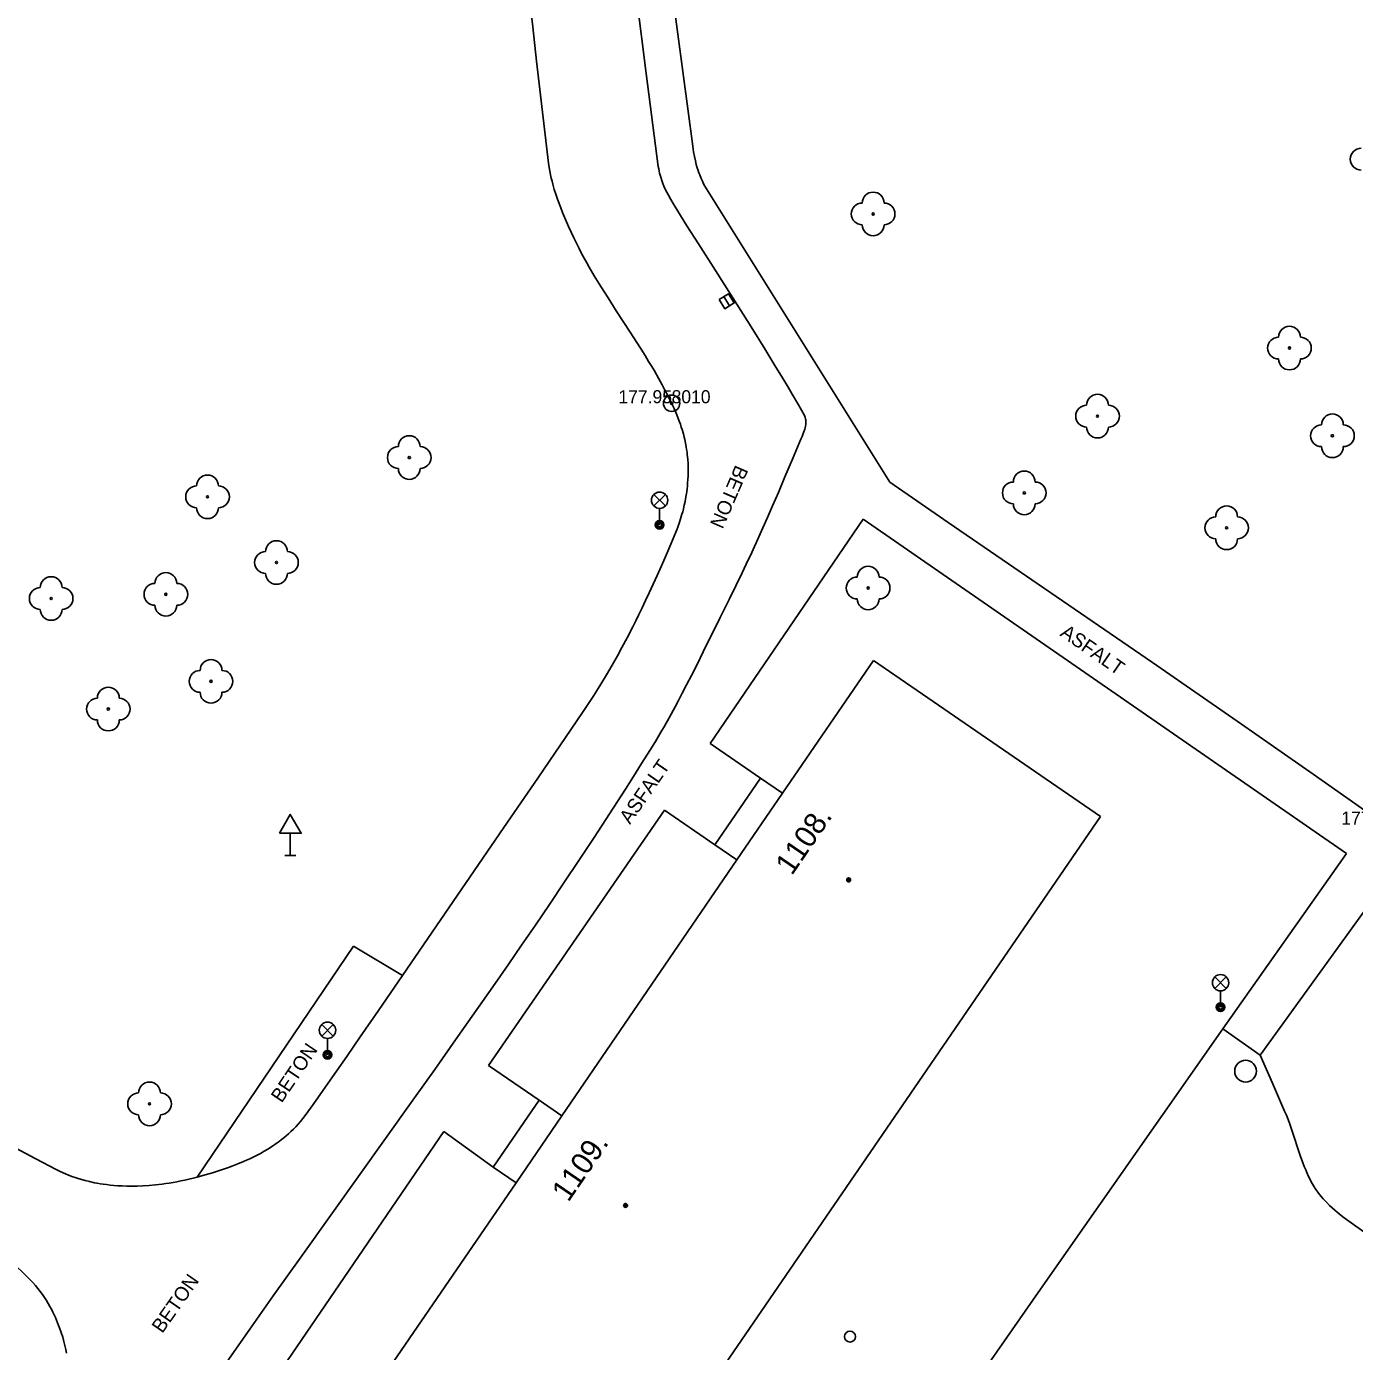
# Model space of a CAD drawing. Extents: x -539515 to -538098, y -1182060 to -1180157.
# Drawn here: x -538886.7 to -538825.8, y -1181224.5 to -1181163.7 of the extents above; entities that cross this region are included whole.
import ezdxf

# ---------------------------------------------------------------- set-up
doc = ezdxf.new("R2010")
doc.units = 0
for name, color, linetype in [('Vrstva 10', 7, 'Continuous'), ('Vrstva 11', 7, 'Continuous'), ('Vrstva 21', 7, 'Continuous'), ('Vrstva 22', 7, 'Continuous'), ('Vrstva 23', 7, 'Continuous'), ('Vrstva 27', 7, 'Continuous'), ('Vrstva 31', 7, 'Continuous'), ('Vrstva 33', 7, 'Continuous'), ('Vrstva 34', 7, 'Continuous'), ('Vrstva 39', 7, 'Continuous'), ('Vrstva 40', 7, 'Continuous'), ('Vrstva 47', 7, 'Continuous'), ('Vrstva 5', 7, 'Continuous')]:
    doc.layers.add(name, color=color, linetype=linetype)

msp = doc.modelspace()

# ---------------------------------------------------------------- linework, layer by layer
at = {"layer": 'Vrstva 10'}
for p, q in [((-538858.795, -1181161.59), (-538858.242, -1181165.855)), ((-538859.124, -1181191.735), (-538859.358, -1181192.173)), ((-538831.8, -1181209.66), (-538840.16, -1181221.6)), ((-538868.946, -1181212.929), (-538872.711, -1181218.197)), ((-538840.16, -1181221.6), (-538848.52, -1181233.54))]:
    msp.add_line(p, q, dxfattribs=at)
for points in [[(-538863.682, -1181161.642), (-538863.451, -1181163.727), (-538863.273, -1181165.29), (-538863, -1181167.635), (-538862.72, -1181169.98), (-538862.694, -1181170.168), (-538862.665, -1181170.342), (-538862.633, -1181170.505), (-538862.6, -1181170.657), (-538862.565, -1181170.799), (-538862.53, -1181170.932), (-538862.459, -1181171.179), (-538862.391, -1181171.394)], [(-538858.242, -1181165.855), (-538857.69, -1181170.12), (-538857.673, -1181170.233), (-538857.653, -1181170.338), (-538857.631, -1181170.436), (-538857.607, -1181170.528), (-538857.582, -1181170.613), (-538857.53, -1181170.771), (-538857.479, -1181170.908), (-538857.43, -1181171.026), (-538857.384, -1181171.129), (-538857.299, -1181171.307), (-538857.231, -1181171.438), (-538857.123, -1181171.631), (-538857.01, -1181171.82), (-538856.673, -1181172.365), (-538856.376, -1181172.839), (-538855.852, -1181173.665), (-538855.064, -1181174.9)], [(-538862.391, -1181171.394), (-538862.328, -1181171.581), (-538862.269, -1181171.744), (-538862.162, -1181172.028), (-538862.077, -1181172.24), (-538861.946, -1181172.556), (-538861.81, -1181172.87), (-538861.689, -1181173.14), (-538861.568, -1181173.398)], [(-538861.568, -1181173.398), (-538861.447, -1181173.646), (-538861.326, -1181173.883), (-538861.206, -1181174.112), (-538861.087, -1181174.331), (-538860.97, -1181174.542), (-538860.854, -1181174.746), (-538860.625, -1181175.136), (-538860.405, -1181175.499), (-538860.196, -1181175.837), (-538859.996, -1181176.152), (-538859.617, -1181176.74), (-538858.948, -1181177.768), (-538858.699, -1181178.155), (-538858.482, -1181178.496), (-538858.295, -1181178.797), (-538858.133, -1181179.062), (-538857.993, -1181179.295), (-538857.873, -1181179.5), (-538857.665, -1181179.862), (-538857.513, -1181180.137), (-538857.402, -1181180.345), (-538857.238, -1181180.661), (-538857.08, -1181180.98), (-538856.966, -1181181.224), (-538856.872, -1181181.439), (-538856.795, -1181181.628), (-538856.731, -1181181.795), (-538856.679, -1181181.942), (-538856.636, -1181182.07)], [(-538855.064, -1181174.9), (-538854.671, -1181175.519), (-538854.28, -1181176.14), (-538853.438, -1181177.481), (-538852.808, -1181178.488)], [(-538852.808, -1181178.488), (-538852.341, -1181179.246), (-538851.995, -1181179.816), (-538851.738, -1181180.245), (-538851.548, -1181180.568), (-538851.267, -1181181.053), (-538850.99, -1181181.54), (-538850.95, -1181181.63), (-538850.934, -1181181.687), (-538850.925, -1181181.743), (-538850.92, -1181181.796), (-538850.92, -1181181.847), (-538850.922, -1181181.895), (-538850.927, -1181181.941), (-538850.941, -1181182.027), (-538850.958, -1181182.104), (-538850.977, -1181182.17), (-538851.016, -1181182.287), (-538851.048, -1181182.373)], [(-538856.6, -1181182.183), (-538856.543, -1181182.381), (-538856.504, -1181182.53), (-538856.477, -1181182.642), (-538856.441, -1181182.811), (-538856.41, -1181182.98), (-538856.391, -1181183.1), (-538856.375, -1181183.216), (-538856.362, -1181183.329), (-538856.341, -1181183.55), (-538856.329, -1181183.759), (-538856.323, -1181183.955), (-538856.322, -1181184.14), (-538856.326, -1181184.314), (-538856.334, -1181184.478), (-538856.345, -1181184.631), (-538856.358, -1181184.775), (-538856.372, -1181184.91), (-538856.389, -1181185.036), (-538856.425, -1181185.273), (-538856.463, -1181185.479), (-538856.501, -1181185.659), (-538856.538, -1181185.816), (-538856.573, -1181185.953), (-538856.605, -1181186.072), (-538856.668, -1181186.28), (-538856.718, -1181186.434), (-538856.8, -1181186.663), (-538856.844, -1181186.777), (-538856.89, -1181186.89), (-538857.12, -1181187.44), (-538857.338, -1181187.951), (-538857.544, -1181188.426), (-538857.741, -1181188.869), (-538857.927, -1181189.281), (-538858.104, -1181189.666), (-538858.272, -1181190.024), (-538858.431, -1181190.357), (-538858.583, -1181190.669), (-538858.727, -1181190.959), (-538858.864, -1181191.23)], [(-538856.636, -1181182.07), (-538856.6, -1181182.183)], [(-538851.048, -1181182.373), (-538851.099, -1181182.499), (-538851.15, -1181182.62), (-538851.54, -1181183.548), (-538851.882, -1181184.357), (-538852.184, -1181185.064), (-538852.451, -1181185.68), (-538852.687, -1181186.219), (-538852.895, -1181186.689), (-538853.079, -1181187.099), (-538853.406, -1181187.816), (-538853.655, -1181188.351), (-538853.845, -1181188.752), (-538854.134, -1181189.352), (-538854.43, -1181189.95), (-538854.867, -1181190.832)], [(-538854.867, -1181190.832), (-538855.627, -1181192.375), (-538855.913, -1181192.951), (-538856.167, -1181193.454), (-538856.391, -1181193.893), (-538856.59, -1181194.275), (-538856.766, -1181194.609), (-538856.922, -1181194.899), (-538857.2, -1181195.405), (-538857.413, -1181195.783), (-538857.576, -1181196.064), (-538857.825, -1181196.484), (-538858.08, -1181196.9), (-538858.456, -1181197.5), (-538858.829, -1181198.09), (-538859.197, -1181198.669), (-538859.562, -1181199.237)], [(-538858.864, -1181191.23), (-538859.124, -1181191.735)], [(-538859.358, -1181192.173), (-538859.567, -1181192.554), (-538859.753, -1181192.885), (-538859.918, -1181193.173), (-538860.066, -1181193.424), (-538860.328, -1181193.861), (-538860.53, -1181194.186), (-538860.684, -1181194.429), (-538860.919, -1181194.791), (-538861.16, -1181195.15), (-538863.22, -1181198.173), (-538864.767, -1181200.437)], [(-538859.562, -1181199.237), (-538859.923, -1181199.796), (-538860.637, -1181200.892)], [(-538864.767, -1181200.437), (-538867.092, -1181203.829), (-538869.42, -1181207.22)], [(-538860.637, -1181200.892), (-538861.336, -1181201.949), (-538862.017, -1181202.97), (-538862.682, -1181203.956), (-538863.329, -1181204.909), (-538863.96, -1181205.829), (-538864.574, -1181206.719), (-538865.171, -1181207.579), (-538865.751, -1181208.411)], [(-538869.42, -1181207.22), (-538870.525, -1181208.827), (-538871.355, -1181210.031), (-538871.979, -1181210.932), (-538872.45, -1181211.607)], [(-538865.751, -1181208.411), (-538866.881, -1181210.018)], [(-538866.881, -1181210.018), (-538867.945, -1181211.522), (-538868.946, -1181212.929)], [(-538830.09, -1181210.86), (-538829.53, -1181212.145), (-538828.97, -1181213.43), (-538828.888, -1181213.625), (-538828.816, -1181213.809), (-538828.751, -1181213.982), (-538828.635, -1181214.31), (-538828.252, -1181215.465), (-538828.15, -1181215.753), (-538828.068, -1181215.967), (-538828.004, -1181216.127), (-538827.954, -1181216.246), (-538827.874, -1181216.424), (-538827.79, -1181216.6), (-538827.749, -1181216.68), (-538827.708, -1181216.756), (-538827.622, -1181216.9), (-538827.536, -1181217.03), (-538827.451, -1181217.15), (-538827.367, -1181217.259), (-538827.285, -1181217.359), (-538827.206, -1181217.45), (-538827.129, -1181217.534), (-538827.056, -1181217.611), (-538826.914, -1181217.753), (-538826.785, -1181217.873), (-538826.67, -1181217.975), (-538826.567, -1181218.062), (-538826.385, -1181218.211), (-538826.245, -1181218.319), (-538826.033, -1181218.477), (-538825.82, -1181218.63)], [(-538872.45, -1181211.607), (-538873.162, -1181212.619), (-538873.52, -1181213.124), (-538873.88, -1181213.63), (-538873.987, -1181213.774), (-538874.095, -1181213.908), (-538874.204, -1181214.035), (-538874.314, -1181214.155), (-538874.424, -1181214.267), (-538874.534, -1181214.373), (-538874.643, -1181214.472), (-538874.751, -1181214.566), (-538874.859, -1181214.655), (-538874.965, -1181214.739), (-538875.069, -1181214.818), (-538875.173, -1181214.893), (-538875.274, -1181214.964), (-538875.374, -1181215.03), (-538875.571, -1181215.156), (-538875.759, -1181215.268), (-538875.939, -1181215.369), (-538876.111, -1181215.46), (-538876.274, -1181215.542), (-538876.428, -1181215.616), (-538876.574, -1181215.684), (-538876.712, -1181215.745), (-538876.973, -1181215.854), (-538877.203, -1181215.945), (-538877.406, -1181216.02), (-538877.584, -1181216.084), (-538877.897, -1181216.188), (-538878.131, -1181216.262), (-538878.307, -1181216.314), (-538878.569, -1181216.389), (-538878.83, -1181216.46), (-538879.026, -1181216.51), (-538879.218, -1181216.556), (-538879.406, -1181216.598), (-538879.589, -1181216.636), (-538879.768, -1181216.671), (-538879.943, -1181216.702), (-538880.113, -1181216.73), (-538880.278, -1181216.755), (-538880.439, -1181216.777)], [(-538881.582, -1181216.868), (-538881.827, -1181216.871), (-538882.056, -1181216.87), (-538882.27, -1181216.863), (-538882.47, -1181216.852), (-538882.657, -1181216.839), (-538882.832, -1181216.822), (-538882.995, -1181216.803), (-538883.147, -1181216.783), (-538883.289, -1181216.761), (-538883.422, -1181216.739), (-538883.545, -1181216.715), (-538883.775, -1181216.666), (-538883.974, -1181216.617), (-538884.147, -1181216.57), (-538884.296, -1181216.525), (-538884.426, -1181216.483), (-538884.539, -1181216.444), (-538884.734, -1181216.37), (-538884.878, -1181216.311), (-538884.985, -1181216.264), (-538885.144, -1181216.189), (-538885.3, -1181216.11), (-538886.24, -1181215.615), (-538887.18, -1181215.12)], [(-538880.439, -1181216.777), (-538880.596, -1181216.796), (-538880.748, -1181216.813), (-538881.044, -1181216.839), (-538881.322, -1181216.857), (-538881.582, -1181216.868)], [(-538872.711, -1181218.197), (-538874.12, -1181220.173), (-538875.348, -1181221.906), (-538876.418, -1181223.425), (-538877.349, -1181224.758), (-538878.159, -1181225.927)], [(-538825.82, -1181218.63), (-538824.08, -1181219.857), (-538822.34, -1181221.083), (-538821.47, -1181221.697), (-538820.6, -1181222.31), (-538820.508, -1181222.371), (-538820.419, -1181222.424), (-538820.334, -1181222.47), (-538820.251, -1181222.51), (-538820.173, -1181222.545), (-538820.097, -1181222.576), (-538820.026, -1181222.602), (-538819.89, -1181222.646), (-538819.769, -1181222.679), (-538819.661, -1181222.704), (-538819.567, -1181222.722), (-538819.484, -1181222.735), (-538819.338, -1181222.753), (-538819.228, -1181222.762), (-538819.146, -1181222.766), (-538819.024, -1181222.769), (-538818.902, -1181222.766), (-538818.586, -1181222.753), (-538818.27, -1181222.74)], [(-538887.97, -1181219.725), (-538886.64, -1181221.01), (-538886.503, -1181221.147), (-538886.375, -1181221.286), (-538886.254, -1181221.426), (-538886.14, -1181221.566), (-538886.034, -1181221.705), (-538885.934, -1181221.845), (-538885.84, -1181221.983), (-538885.752, -1181222.12), (-538885.67, -1181222.255), (-538885.594, -1181222.388), (-538885.523, -1181222.519), (-538885.456, -1181222.648), (-538885.394, -1181222.774), (-538885.336, -1181222.898), (-538885.283, -1181223.019), (-538885.233, -1181223.138), (-538885.187, -1181223.254), (-538885.144, -1181223.367), (-538885.067, -1181223.588), (-538885.002, -1181223.797), (-538884.947, -1181223.995), (-538884.901, -1181224.182), (-538884.863, -1181224.357), (-538884.832, -1181224.522)]]:
    msp.add_lwpolyline(points, dxfattribs=at)
at = {"layer": 'Vrstva 11'}
for p, q in [((-538857.05, -1181162.12), (-538856.11, -1181169.2)), ((-538855.48, -1181171.15), (-538851.275, -1181177.875)), ((-538851.275, -1181177.875), (-538847.07, -1181184.6)), ((-538847.07, -1181184.6), (-538844.398, -1181186.442)), ((-538855.32, -1181196.58), (-538848.29, -1181186.29)), ((-538848.29, -1181186.29), (-538826.14, -1181201.62)), ((-538844.398, -1181186.442), (-538835.034, -1181192.872)), ((-538853.007, -1181198.163), (-538855.32, -1181196.58)), ((-538865.47, -1181211.34), (-538857.4, -1181199.63)), ((-538857.4, -1181199.63), (-538855.1, -1181201.22)), ((-538826.14, -1181201.62), (-538831.8, -1181209.66)), ((-538830.09, -1181210.86), (-538824.35, -1181202.91)), ((-538871.67, -1181205.87), (-538878.83, -1181216.46)), ((-538869.42, -1181207.22), (-538871.67, -1181205.87)), ((-538831.8, -1181209.66), (-538830.09, -1181210.86)), ((-538863.155, -1181212.925), (-538865.47, -1181211.34)), ((-538875.72, -1181226.36), (-538867.52, -1181214.36)), ((-538867.52, -1181214.36), (-538865.26, -1181216))]:
    msp.add_line(p, q, dxfattribs=at)
for points in [[(-538856.11, -1181169.2), (-538856.092, -1181169.327), (-538856.073, -1181169.446), (-538856.032, -1181169.67), (-538855.99, -1181169.865), (-538855.948, -1181170.035), (-538855.906, -1181170.182), (-538855.866, -1181170.309), (-538855.828, -1181170.419), (-538855.793, -1181170.515), (-538855.726, -1181170.679), (-538855.671, -1181170.801), (-538855.627, -1181170.89), (-538855.556, -1181171.022), (-538855.48, -1181171.15)], [(-538835.034, -1181192.872), (-538832.696, -1181194.485), (-538830.945, -1181195.697), (-538829.634, -1181196.609), (-538827.67, -1181197.981)], [(-538827.67, -1181197.981), (-538826.689, -1181198.67), (-538825.71, -1181199.36), (-538825.087, -1181199.804), (-538824.158, -1181200.476), (-538824.08, -1181200.48), (-538823.23, -1181201.15)]]:
    msp.add_lwpolyline(points, dxfattribs=at)
at = {"layer": 'Vrstva 21'}
for radius in [0.375, 0.05]:
    msp.add_circle((-538857.08, -1181180.98), radius, dxfattribs=at)
at = {"layer": 'Vrstva 22'}
for centre in [(-538847.84, -1181172.3), (-538828.75, -1181178.45), (-538837.55, -1181181.57), (-538826.78, -1181182.47), (-538869.11, -1181183.47), (-538878.36, -1181185.27), (-538840.91, -1181185.09), (-538831.63, -1181186.69), (-538875.2, -1181188.28), (-538880.27, -1181189.74), (-538848.07, -1181189.45), (-538885.53, -1181189.93), (-538878.2, -1181193.73), (-538882.91, -1181195), (-538881.02, -1181213.1)]:
    msp.add_circle(centre, 0.05, dxfattribs=at)
for centre, start, end in [((-538825.46, -1181169.79), 90, 270), ((-538847.84, -1181171.8), 0, 180), ((-538848.34, -1181172.3), 90, 270), ((-538847.34, -1181172.3), 270, 90), ((-538847.84, -1181172.8), 180, 0), ((-538828.75, -1181177.95), 0, 180), ((-538829.25, -1181178.45), 90, 270), ((-538828.25, -1181178.45), 270, 90), ((-538828.75, -1181178.95), 180, 0), ((-538837.55, -1181181.07), 0, 180), ((-538838.05, -1181181.57), 90, 270), ((-538837.05, -1181181.57), 270, 90), ((-538826.78, -1181181.97), 0, 180), ((-538837.55, -1181182.07), 180, 0), ((-538827.28, -1181182.47), 90, 270), ((-538826.28, -1181182.47), 270, 90), ((-538869.61, -1181183.47), 90, 270), ((-538869.11, -1181182.97), 0, 180), ((-538868.61, -1181183.47), 270, 90), ((-538826.78, -1181182.97), 180, 0), ((-538878.36, -1181184.77), 0, 180), ((-538869.11, -1181183.97), 180, 0), ((-538840.91, -1181184.59), 0, 180), ((-538878.86, -1181185.27), 90, 270), ((-538877.86, -1181185.27), 270, 90), ((-538841.41, -1181185.09), 90, 270), ((-538840.41, -1181185.09), 270, 90), ((-538878.36, -1181185.77), 180, 0), ((-538840.91, -1181185.59), 180, 0), ((-538831.63, -1181186.19), 0, 180), ((-538832.13, -1181186.69), 90, 270), ((-538831.13, -1181186.69), 270, 90), ((-538875.2, -1181187.78), 0, 180), ((-538831.63, -1181187.19), 180, 0), ((-538875.7, -1181188.28), 90, 270), ((-538874.7, -1181188.28), 270, 90), ((-538848.07, -1181188.95), 0, 180), ((-538885.53, -1181189.43), 0, 180), ((-538880.27, -1181189.24), 0, 180), ((-538875.2, -1181188.78), 180, 0), ((-538848.57, -1181189.45), 90, 270), ((-538847.57, -1181189.45), 270, 90), ((-538886.03, -1181189.93), 90, 270), ((-538885.03, -1181189.93), 270, 90), ((-538880.77, -1181189.74), 90, 270), ((-538879.77, -1181189.74), 270, 90), ((-538880.27, -1181190.24), 180, 0), ((-538848.07, -1181189.95), 180, 0), ((-538885.53, -1181190.43), 180, 0), ((-538878.2, -1181193.23), 0, 180), ((-538878.7, -1181193.73), 90, 270), ((-538877.7, -1181193.73), 270, 90), ((-538882.91, -1181194.5), 0, 180), ((-538883.41, -1181195), 90, 270), ((-538882.41, -1181195), 270, 90), ((-538878.2, -1181194.23), 180, 0), ((-538882.91, -1181195.5), 180, 0), ((-538881.02, -1181212.6), 0, 180), ((-538881.52, -1181213.1), 90, 270), ((-538880.52, -1181213.1), 270, 90), ((-538881.02, -1181213.6), 180, 0)]:
    msp.add_arc(centre, 0.5, start, end, dxfattribs=at)
at = {"layer": 'Vrstva 27'}
msp.add_line((-538854.69, -1181176.092), (-538854.424, -1181176.516), dxfattribs=at)
msp.add_lwpolyline([(-538854.902, -1181176.225), (-538854.636, -1181176.649), (-538854.212, -1181176.383), (-538854.478, -1181175.959)], close=True, dxfattribs=at)
msp.add_circle((-538830.76, -1181211.6), 0.5, dxfattribs=at)
at = {"layer": 'Vrstva 31'}
msp.add_circle((-538848.9, -1181223.77), 0.25, dxfattribs=at)
at = {"layer": 'Vrstva 33'}
for p, q in [((-538857.895, -1181185.69), (-538857.365, -1181185.16)), ((-538857.895, -1181185.16), (-538857.365, -1181185.69)), ((-538857.63, -1181185.8), (-538857.63, -1181186.55)), ((-538832.175, -1181207.81), (-538831.645, -1181207.28)), ((-538832.175, -1181207.28), (-538831.645, -1181207.81)), ((-538831.91, -1181207.92), (-538831.91, -1181208.67)), ((-538873.125, -1181209.99), (-538872.595, -1181209.46)), ((-538873.125, -1181209.46), (-538872.595, -1181209.99)), ((-538872.86, -1181210.1), (-538872.86, -1181210.85))]:
    msp.add_line(p, q, dxfattribs=at)
for centre, radius in [((-538857.63, -1181185.425), 0.375), ((-538857.63, -1181186.55), 0.2), ((-538857.63, -1181186.55), 0.145), ((-538857.63, -1181186.55), 0.0876), ((-538831.91, -1181207.545), 0.375), ((-538831.91, -1181208.67), 0.2), ((-538831.91, -1181208.67), 0.145), ((-538831.91, -1181208.67), 0.0876), ((-538872.86, -1181209.725), 0.375), ((-538872.86, -1181210.85), 0.2), ((-538872.86, -1181210.85), 0.145), ((-538872.86, -1181210.85), 0.0876)]:
    msp.add_circle(centre, radius, dxfattribs=at)
at = {"layer": 'Vrstva 34'}
for p, q in [((-538874.564, -1181200.697), (-538874.564, -1181201.715)), ((-538874.814, -1181201.715), (-538874.314, -1181201.715))]:
    msp.add_line(p, q, dxfattribs=at)
msp.add_lwpolyline([(-538875.064, -1181200.697), (-538874.064, -1181200.697), (-538874.564, -1181199.831)], close=True, dxfattribs=at)
at = {"layer": 'Vrstva 39'}
for centre, radius in [((-538848.962, -1181202.831), 0.09), ((-538848.962, -1181202.831), 0.0398), ((-538859.192, -1181217.758), 0.09), ((-538859.192, -1181217.758), 0.0398)]:
    msp.add_circle(centre, radius, dxfattribs=at)
at = {"layer": 'Vrstva 5'}
for p, q in [((-538847.83, -1181192.78), (-538837.41, -1181199.92)), ((-538853.007, -1181198.163), (-538855.1, -1181201.22)), ((-538851.991, -1181198.859), (-538853.007, -1181198.163)), ((-538837.41, -1181199.92), (-538868.14, -1181244.73)), ((-538854.083, -1181201.916), (-538855.1, -1181201.22)), ((-538863.155, -1181212.925), (-538865.26, -1181216)), ((-538862.109, -1181213.641), (-538863.155, -1181212.925)), ((-538864.214, -1181216.716), (-538865.26, -1181216))]:
    msp.add_line(p, q, dxfattribs=at)
for points in [[(-538851.991, -1181198.859), (-538847.83, -1181192.78)], [(-538854.083, -1181201.916), (-538851.991, -1181198.859)], [(-538862.109, -1181213.641), (-538854.083, -1181201.916)], [(-538864.214, -1181216.716), (-538862.109, -1181213.641)], [(-538872.38, -1181228.646), (-538864.214, -1181216.716)]]:
    msp.add_lwpolyline(points, dxfattribs=at)

# ---------------------------------------------------------------- texts
at = {"layer": 'Vrstva 22'}
for s, p in [('177.95 ', (-538859.519, -1181180.98)), ('177.78 ', (-538826.374, -1181200.3))]:
    msp.add_text(s, height=0.6, dxfattribs=at).set_placement(p)
at = {"layer": 'Vrstva 23'}
msp.add_text('8010', height=0.6, dxfattribs=at).set_placement((-538857.08, -1181180.98))
at = {"layer": 'Vrstva 40'}
for s, rotation, p in [('BETON', 246.50502, (-538854.144, -1181183.774)), ('ASFALT', 325.31292, (-538839.307, -1181191.614)), ('ASFALT', 55.42715, (-538858.99, -1181200.319)), ('BETON', 55.937, (-538874.961, -1181213.091)), ('BETON', 55.04738, (-538880.434, -1181223.655))]:
    msp.add_text(s, height=0.65, rotation=rotation, dxfattribs=at).set_placement(p)
at = {"layer": 'Vrstva 47'}
for s, p in [('1108.', (-538851.566, -1181202.665)), ('1109.', (-538861.817, -1181217.64))]:
    msp.add_text(s, height=1, rotation=55.60821, dxfattribs=at).set_placement(p)

doc.saveas('drawing.dxf')
